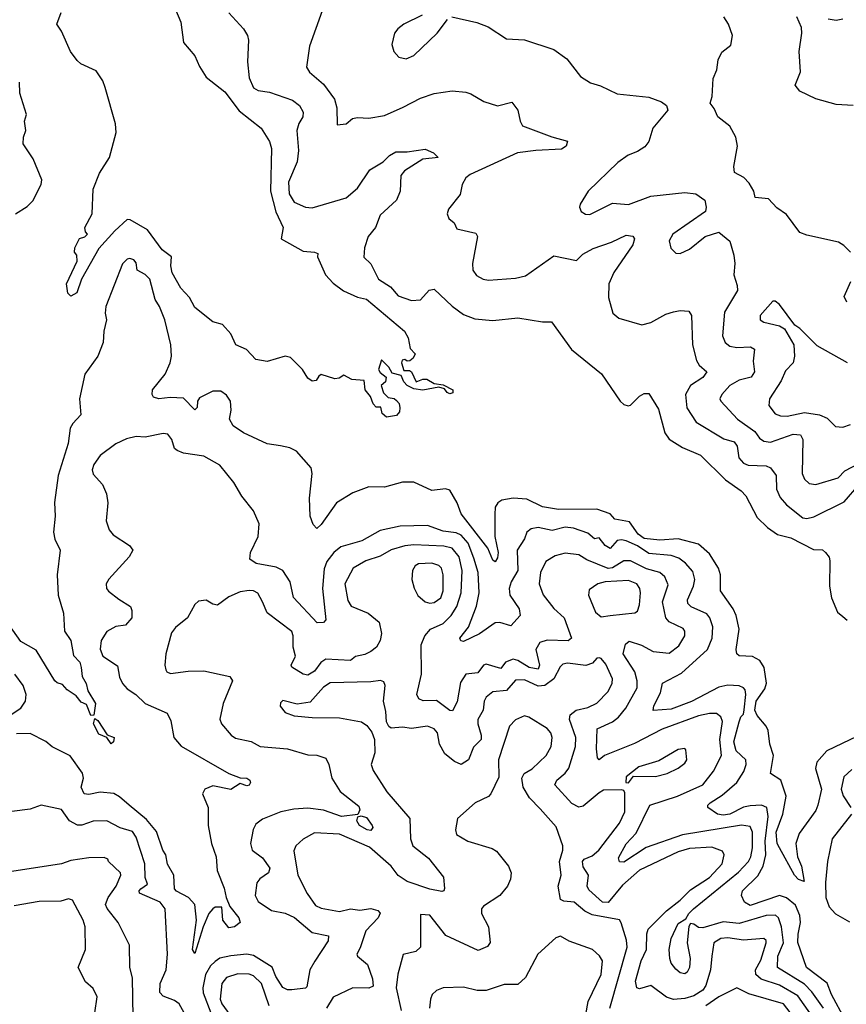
# Model space of a CAD drawing. Extents: x 1552294 to 1694791, y 811929 to 917222.
# Tile 580 of 643: x 1679389 to 1683050, y 878832 to 883195. Entities that reach past the tile are written whole.
import ezdxf

# ---------------------------------------------------------------- set-up
doc = ezdxf.new("R2010")
doc.units = 0

msp = doc.modelspace()

# ---------------------------------------------------------------- linework, layer by layer
at = {"layer": '0CON10XD'}
for points in [[(1680075, 883250.8), (1680103.4, 883185), (1680114.6, 883095), (1680165.3, 883035.3), (1680185, 882988.6), (1680215, 882941.1), (1680297.5, 882875), (1680361.1, 882791.1), (1680458.5, 882715), (1680495, 882656), (1680504.5, 882625), (1680499.8, 882435), (1680523.4, 882343.4), (1680555.5, 882275), (1680546.7, 882225), (1680645, 882168.9), (1680695, 882165.8), (1680709.3, 882159.3), (1680707.5, 882145), (1680742.9, 882065), (1680777.5, 882027.5), (1680823.1, 881993.1), (1680885.9, 881965.9), (1680925, 881956.2), (1681093.3, 881815), (1681110, 881785), (1681118.3, 881738.3), (1681140, 881715), (1681132.5, 881695), (1681117, 881683), (1681105, 881682.5), (1681095, 881690), (1681083, 881687), (1681080, 881675), (1681091.2, 881641.2), (1681115, 881641.2), (1681124.4, 881634.4), (1681145, 881590), (1681175, 881602.5), (1681193, 881603), (1681225, 881583.3), (1681265, 881578), (1681308.1, 881555), (1681307.5, 881542.5), (1681295, 881538.1), (1681283.1, 881543.1), (1681270, 881560), (1681245, 881567.5), (1681174.2, 881554.2), (1681135, 881560), (1681105, 881573.8), (1681090.4, 881590.4), (1681079.3, 881619.3), (1681038.8, 881628.8), (1681024.2, 881655), (1680991.7, 881688.3), (1680978.8, 881645), (1680985, 881632), (1681011.7, 881611.7), (1681010, 881590), (1680990, 881575), (1681001.2, 881541.2), (1681021.7, 881521.7), (1681047, 881517), (1681058.3, 881508.3), (1681070, 881495), (1681072.5, 881475), (1681071.7, 881458.3), (1681058.3, 881441.7), (1681013.6, 881433.6), (1680995, 881450), (1680988.3, 881478.3), (1680968.3, 881478.3), (1680955, 881492.5), (1680943.3, 881525), (1680920, 881555), (1680915, 881596.2), (1680860.7, 881600.7), (1680825, 881620), (1680803.6, 881606.4), (1680785, 881603.3), (1680725, 881622.5), (1680713.6, 881616.4), (1680703, 881597), (1680685, 881593.3), (1680665, 881607.5), (1680641.2, 881645), (1680588.8, 881698.8), (1680565, 881704.2), (1680485, 881681.2), (1680435, 881689.2), (1680394.3, 881734.3), (1680346.7, 881755), (1680323.8, 881803.8), (1680287.5, 881845), (1680245, 881856.2), (1680165, 881920), (1680142, 881965), (1680103.3, 882005), (1680065, 882074.2), (1680058.1, 882105), (1680061.4, 882145), (1680020, 882175), (1679954.6, 882264.6), (1679878.3, 882308.3), (1679865, 882310), (1679810.2, 882259.8), (1679739.1, 882180.9), (1679662.7, 882045), (1679642.5, 881985), (1679615, 881970.8), (1679603, 881983), (1679596.2, 882025), (1679643.3, 882125), (1679641.7, 882151.7), (1679632.5, 882165), (1679633.3, 882185), (1679653.6, 882226.4), (1679677, 882233), (1679690, 882245), (1679680, 882255), (1679677.5, 882275), (1679710, 882335), (1679714.4, 882445), (1679743.1, 882515), (1679787.1, 882585), (1679817.1, 882695), (1679813.6, 882733.6), (1679767.8, 882895), (1679757.5, 882925), (1679728.3, 882968.3), (1679660.3, 883000.3), (1679644.2, 883014.2), (1679614, 883055), (1679574.4, 883144.4), (1679554, 883175), (1679572.8, 883227.2)], [(1680315, 883225.6), (1680381.1, 883155), (1680398.9, 883125), (1680403.3, 883105), (1680397.9, 883007.9), (1680405, 882937.5), (1680425, 882892.9), (1680445, 882881.1), (1680495, 882874.6), (1680598.2, 882838.2), (1680628.9, 882815), (1680644.5, 882785), (1680643.6, 882765), (1680625.2, 882734.8), (1680617.2, 882705), (1680623.6, 882615), (1680617.4, 882565), (1680579.1, 882475), (1680583, 882423), (1680605, 882386.7), (1680655, 882364.2), (1680685, 882361.9), (1680835, 882405.4), (1680885, 882448.9), (1680940.6, 882529.4), (1680998.9, 882565), (1681026.7, 882593.3), (1681055, 882609.6), (1681105, 882610.4), (1681185, 882622.1), (1681222.5, 882605), (1681242.5, 882585), (1681175, 882577.2), (1681094.2, 882525), (1681076.9, 882505), (1681074.4, 882435.6), (1681057.5, 882395), (1680985, 882329.4), (1680964.8, 882275.2), (1680933.2, 882235), (1680916.2, 882185), (1680913.2, 882143.2), (1680945, 882113.8), (1680978.5, 882045), (1681031.2, 882011.2), (1681065, 881971.9), (1681125, 881950.5), (1681165, 881954.5), (1681202.6, 881997.4), (1681225, 882000.6), (1681305, 881925.5), (1681355, 881888.6), (1681405, 881869.4), (1681485, 881861.8), (1681595, 881874.5), (1681705, 881855.8), (1681745, 881856.2), (1681833.4, 881733.4), (1681966, 881626), (1682048.8, 881505), (1682065, 881490), (1682084.3, 881484.3), (1682095, 881487.5), (1682135, 881527.5), (1682155, 881538.8), (1682175, 881538.8), (1682218.9, 881468.9), (1682247.1, 881365), (1682265, 881336.7), (1682325, 881299.6), (1682405, 881265.5), (1682515, 881156.8), (1682585, 881107.5), (1682604.7, 881084.7), (1682655, 880989.5), (1682701.5, 880945), (1682745, 880914.8), (1682805, 880898.6), (1682905, 880848), (1682945, 880846.2), (1682957.5, 880835), (1682973.9, 880813.9), (1682977.5, 880797.5), (1682975.9, 880685), (1682984.1, 880634.1), (1683010.6, 880570.6), (1683035, 880550.9), (1683053.3, 880535)], [(1680729.4, 883235), (1680672.2, 883077.8), (1680660, 882985), (1680672.1, 882962.1), (1680735, 882910), (1680783.3, 882843.3), (1680794, 882805), (1680795, 882730), (1680835, 882734), (1680863, 882757), (1680885, 882762), (1680935, 882759.2), (1681005, 882771.1), (1681087.8, 882807.8), (1681165, 882848.2), (1681225, 882868.2), (1681305, 882880), (1681365, 882874.2), (1681387.4, 882867.4), (1681445, 882833.1), (1681505, 882814.2), (1681569.5, 882829.5), (1681596, 882795), (1681606, 882745), (1681616.7, 882725), (1681745.8, 882675.8), (1681815, 882657.5), (1681810, 882635), (1681789.1, 882620.9), (1681675, 882615.7), (1681593.8, 882605), (1681385, 882509.6), (1681365.6, 882495), (1681349.1, 882465), (1681339.3, 882420.7), (1681288.6, 882355), (1681282.9, 882335), (1681290, 882315), (1681313.3, 882295), (1681325, 882268.8), (1681409.3, 882249.3), (1681417.5, 882235), (1681394.2, 882115), (1681396.7, 882085), (1681411.7, 882061.7), (1681441.2, 882045), (1681465, 882041.1), (1681585, 882050), (1681629.9, 882060.1), (1681755, 882149.1), (1681855, 882127.8), (1681883.3, 882156.7), (1681928.5, 882181.5), (1682010.3, 882209.7), (1682075, 882240.5), (1682105, 882236), (1682112.5, 882225), (1682105, 882197.5), (1682021.3, 882075), (1681998.9, 882025), (1681997.5, 881965), (1682016.2, 881895), (1682042.2, 881872.2), (1682145, 881842.9), (1682185, 881853.3), (1682250.2, 881889.8), (1682285, 881901.4), (1682315, 881906.7), (1682353, 881903), (1682364.3, 881884.3), (1682369.1, 881755), (1682386.9, 881685), (1682399.1, 881665), (1682432.5, 881635), (1682415, 881609.2), (1682360.4, 881575), (1682337.5, 881535), (1682343.7, 881475), (1682385, 881411.5), (1682508.3, 881338.3), (1682553.9, 881325), (1682566.7, 881305), (1682574.4, 881254.4), (1682595, 881229.7), (1682615, 881221.9), (1682695, 881218.9), (1682715, 881209.4), (1682740, 881175), (1682741.4, 881115), (1682757.8, 881077.8), (1682785.4, 881045), (1682858.2, 880988.2), (1682875, 880984.8), (1682907.1, 880992.9), (1683040.5, 881059.5), (1683107.3, 881135)], [(1681171.2, 883215), (1681090.8, 883175), (1681064, 883155), (1681049.2, 883135), (1681038, 883085), (1681046.2, 883055), (1681068.8, 883028.8), (1681101.4, 883021.4), (1681135, 883036.7), (1681238.1, 883135), (1681283.8, 883196.2)], [(1681302.5, 883207.5), (1681413.6, 883183.6), (1681463.8, 883163.8), (1681545, 883110.6), (1681625, 883105.6), (1681755, 883062.7), (1681812.2, 883022.2), (1681873, 882943), (1681917.5, 882915), (1681962.1, 882902.1), (1682035, 882866.9), (1682175, 882851.4), (1682232.1, 882832.1), (1682253.3, 882815), (1682260, 882795), (1682193.3, 882715), (1682175.6, 882655), (1682158, 882632), (1682125, 882610.8), (1682083.8, 882595), (1682038, 882562), (1681906.7, 882435), (1681871.9, 882378.1), (1681869.2, 882365), (1681875.6, 882345.6), (1681895, 882332.9), (1681915, 882331.9), (1682015, 882382.7), (1682085, 882376.2), (1682185, 882413.3), (1682335, 882428.9), (1682383.8, 882423.8), (1682424, 882395), (1682430, 882365), (1682426, 882345), (1682281.4, 882245), (1682265.8, 882215), (1682273.4, 882183.4), (1682295, 882160.8), (1682315, 882159.2), (1682355, 882178.1), (1682425.5, 882234.5), (1682485, 882253.8), (1682534, 882214), (1682551.7, 882151.7), (1682556.9, 882115), (1682552.5, 882065), (1682567.2, 882017.3), (1682567.6, 881995), (1682511.2, 881898.8), (1682502, 881795), (1682513.8, 881765), (1682535, 881748.4), (1682565, 881743), (1682625.9, 881745.9), (1682642.9, 881735), (1682637.8, 881682.3), (1682643.4, 881635), (1682628.9, 881611.1), (1682575, 881598.3), (1682534.1, 881575), (1682498.5, 881535), (1682490, 881515), (1682494, 881505), (1682567.7, 881425), (1682645, 881370.7), (1682665, 881340.8), (1682685, 881328.1), (1682715, 881323.3), (1682815, 881358.3), (1682847.1, 881355), (1682857.1, 881335), (1682854.7, 881185), (1682865, 881160), (1682885, 881140.6), (1682915, 881135.6), (1683014.1, 881165.9), (1683043.6, 881196.4), (1683105, 881229.1)], [(1683068.2, 882165), (1683038.9, 882195), (1683015, 882209.2), (1682875, 882240.5), (1682845, 882252.5), (1682785, 882332), (1682742.3, 882362.3), (1682705, 882402), (1682646.7, 882406.7), (1682641.2, 882435), (1682620.3, 882470.3), (1682595.8, 882495.8), (1682555, 882517.5), (1682552, 882545), (1682568.6, 882635), (1682561.1, 882675), (1682535, 882724.2), (1682481.2, 882765), (1682465, 882802.5), (1682447.5, 882825), (1682456.2, 882855), (1682460.8, 882935), (1682476.6, 882973.4), (1682482, 883018), (1682498.3, 883051.7), (1682538.1, 883081.9), (1682545.7, 883125), (1682528.9, 883175), (1682507.4, 883207.4)], [(1683080, 882815), (1683005, 882820), (1682915, 882844.3), (1682845, 882878), (1682823.8, 882905), (1682848, 882965), (1682841.1, 883055), (1682852.9, 883135), (1682851.2, 883161.2), (1682831.7, 883208.3)], [(1682969.7, 883199.7), (1683005, 883193.1), (1683035, 883198.6)], [(1679371.4, 882335), (1679422, 882368), (1679447.6, 882392.4), (1679484.3, 882465), (1679487.1, 882485), (1679449.1, 882579.1), (1679404.2, 882645), (1679405.8, 882674.2), (1679417.1, 882705), (1679410, 882745), (1679418.8, 882775), (1679390.3, 882870.3), (1679388, 882918)], [(1681493.4, 881003.4), (1681494.1, 880905), (1681508, 880835), (1681505, 880811.2), (1681495, 880792.5), (1681485, 880800.8), (1681463.1, 880853.1), (1681344.2, 881005), (1681327.2, 881055), (1681295, 881111.1), (1681275, 881116.7), (1681215, 881109.6), (1681135, 881145.4), (1681085, 881145.6), (1681005, 881124.5), (1680935, 881125.6), (1680865, 881098.6), (1680792.9, 881055), (1680725, 880958.6), (1680705, 880940), (1680688.5, 880958.5), (1680676.4, 880995), (1680672.7, 881075), (1680684.5, 881185), (1680679.4, 881209.4), (1680615, 881283.8), (1680585, 881298.8), (1680545, 881307.1), (1680485, 881315.7), (1680380, 881365), (1680335, 881395.7), (1680317.8, 881425), (1680325.6, 881465), (1680322.9, 881505), (1680305, 881532), (1680279.7, 881549.7), (1680245, 881549.4), (1680185, 881519.4), (1680176.5, 881505), (1680175, 881477.5), (1680165, 881466.2), (1680115, 881517.9), (1680055, 881521.1), (1680005, 881514.6), (1679982.1, 881522.1), (1679975.6, 881535), (1679978.1, 881555), (1680033.6, 881625), (1680056.2, 881675), (1680061.5, 881705), (1680058.8, 881755), (1680031.5, 881865), (1680008.2, 881925), (1679988.5, 881955), (1679965.2, 882045), (1679945.5, 882065.5), (1679909.2, 882085), (1679905, 882117.5), (1679895, 882131.2), (1679877.3, 882137.3), (1679865, 882134.2), (1679845, 882114), (1679770.8, 881925), (1679767.2, 881895), (1679773, 881865), (1679761.9, 881815), (1679759.6, 881765), (1679734.6, 881705), (1679677.5, 881625), (1679653.6, 881515), (1679660.5, 881445), (1679625, 881406.5), (1679613.5, 881385), (1679603.3, 881316.6), (1679559.4, 881175), (1679544.1, 881055.9), (1679546.2, 880995), (1679538.7, 880925), (1679545, 880894), (1679568.2, 880845), (1679554.7, 880735), (1679559.1, 880645), (1679583.1, 880565), (1679588, 880485), (1679615, 880443.8), (1679627.5, 880377.5), (1679655, 880348.1), (1679661.2, 880325), (1679665.6, 880285), (1679684.3, 880254.3), (1679691.2, 880221.2), (1679725.3, 880165), (1679717.1, 880112.9), (1679705, 880112.5), (1679685, 880160.8), (1679660.9, 880170.9), (1679639.3, 880199.3), (1679598.8, 880225), (1679579.3, 880249.3), (1679555, 880256.7), (1679545, 880266.2), (1679461.6, 880401.6), (1679395, 880439.5), (1679305.2, 880565)], [(1683053.2, 881943.2), (1683040.9, 881969.1), (1683070.3, 882035)], [(1683055, 881674.5), (1682920.8, 881750.8), (1682845, 881827.5), (1682822.4, 881842.4), (1682755, 881933.3), (1682735, 881948.1), (1682725, 881948.6), (1682668, 881885), (1682668.8, 881865), (1682685, 881854.4), (1682755, 881839.2), (1682776.2, 881825), (1682817.1, 881755), (1682821.4, 881705), (1682814.3, 881675), (1682781.2, 881638.8), (1682761.1, 881595), (1682710.5, 881515), (1682706.9, 881485), (1682735, 881448.9), (1682759.2, 881439.2), (1682788.1, 881438.1), (1682865, 881455.2), (1682930.8, 881445), (1682965, 881430), (1683002.2, 881392.2), (1683035, 881389.8), (1683068.8, 881401.2)], [(1680449.2, 880960.8), (1680425, 881018.8), (1680373.4, 881083.4), (1680337.1, 881145), (1680275, 881221.4), (1680205, 881261.9), (1680115, 881274.3), (1680086.5, 881286.5), (1680074.3, 881295), (1680063.3, 881335), (1680045, 881358.5), (1680025, 881361.2), (1679945.5, 881345.5), (1679905, 881347.9), (1679862.6, 881337.4), (1679815, 881315.5), (1679745, 881264.4), (1679717.3, 881225), (1679710.9, 881200.9), (1679715, 881182), (1679756, 881136), (1679773.6, 881095), (1679779.5, 881055), (1679772.9, 880975), (1679785.6, 880935), (1679802.7, 880912.7), (1679875.7, 880865), (1679890, 880845), (1679874.4, 880815), (1679783.3, 880716.7), (1679772.9, 880695), (1679774.4, 880675), (1679782.6, 880662.6), (1679827.8, 880627.7), (1679880.6, 880595), (1679886.6, 880576.6), (1679885.4, 880545), (1679857.8, 880512.2), (1679815, 880506.2), (1679775, 880484.4), (1679750, 880445), (1679745.5, 880405.5), (1679757.1, 880375), (1679821.8, 880331.8), (1679831.5, 880281.5), (1679844.4, 880254.4), (1679865, 880230), (1679903.3, 880205), (1679944.7, 880164.7), (1680042.6, 880122.6), (1680058.2, 880088.2), (1680071.2, 880015), (1680105, 879975.5), (1680315, 879855.6), (1680365, 879835.7), (1680395, 879834.4), (1680408.9, 879825), (1680411.5, 879815), (1680405, 879802.7), (1680395, 879799.6), (1680365, 879810.8), (1680325, 879784.1), (1680245, 879800), (1680209.4, 879785), (1680199.2, 879765), (1680223.5, 879705), (1680224.7, 879624.7), (1680238.5, 879545), (1680258.9, 879485), (1680264.3, 879425.7), (1680295, 879346.7), (1680303.3, 879305), (1680319.4, 879265), (1680359.4, 879215), (1680366, 879195), (1680341.2, 879175), (1680315, 879171.5), (1680288.5, 879205), (1680285, 879263.3), (1680255, 879262.5), (1680245, 879255.8), (1680226.9, 879235), (1680201.1, 879175), (1680165, 879057.5), (1680154.5, 879075), (1680171.8, 879205), (1680164.7, 879275), (1680136.4, 879305), (1680083.6, 879333.6), (1680074.6, 879344.6), (1680071.5, 879405), (1680043.3, 879453.3), (1680037, 879495), (1680022.5, 879515), (1679995, 879598.1), (1679950.5, 879650.5), (1679874.1, 879714.1), (1679832, 879752), (1679806.3, 879766.3), (1679745, 879772.5), (1679695, 879761.6), (1679675, 879765.3), (1679662.1, 879795), (1679671.2, 879835), (1679666.8, 879856.8), (1679612.7, 879932.7), (1679532.5, 879972.5), (1679505, 879996.7), (1679435, 880032.9), (1679375, 880031.1)], [(1683165, 880051.9), (1682964.4, 879955), (1682920, 879905), (1682913.2, 879876.8), (1682940, 879785), (1682924.5, 879715), (1682915, 879690.8), (1682841.4, 879588.6), (1682826.9, 879545), (1682834.5, 879485), (1682851.2, 879445), (1682863.6, 879376.4), (1682838.6, 879385), (1682820.6, 879405), (1682754.4, 879525), (1682744.5, 879545), (1682740, 879595), (1682769.8, 879675), (1682784, 879754), (1682760, 879825), (1682714.2, 879855), (1682727.5, 879935), (1682711, 879985), (1682704.8, 880045), (1682695.1, 880065.1), (1682655, 880112.1), (1682644.7, 880135), (1682650.3, 880175), (1682689.4, 880230.6), (1682697.3, 880255), (1682686.5, 880325), (1682667.5, 880355), (1682635, 880373.1), (1682575.7, 880375.7), (1682566, 880385), (1682562.2, 880405), (1682575.4, 880494.6), (1682561.8, 880555), (1682549.7, 880585), (1682492.3, 880665), (1682493.7, 880735), (1682484.7, 880765), (1682445, 880828.2), (1682395, 880870.6), (1682305, 880894.5), (1682225, 880888.3), (1682155, 880896.6), (1682128.8, 880915), (1682089.8, 880969.8), (1682025, 880982.4), (1682003.8, 881005), (1681945, 881025.6), (1681774.8, 881024.8), (1681705, 881036.1), (1681635, 881070.3), (1681575, 881075.3), (1681525, 881066.1), (1681506.9, 881055), (1681495.4, 881035), (1681493.4, 881003.4)], [(1683045, 878763.3), (1682984.3, 878875), (1682965.5, 878925.5), (1682873.3, 878995), (1682835.7, 879105.7), (1682837.4, 879142.6), (1682846.7, 879195), (1682844, 879225), (1682825, 879271.1), (1682785, 879304.2), (1682755, 879314.7), (1682625, 879269.8), (1682599.2, 879285), (1682585.3, 879315), (1682590.9, 879335), (1682658.3, 879401.7), (1682682.4, 879445), (1682693.5, 879495), (1682691.2, 879555), (1682704.8, 879665), (1682697.9, 879705), (1682675, 879714.8), (1682625, 879712.4), (1682595, 879705.6), (1682535, 879675.2), (1682505, 879669.8), (1682479.5, 879675), (1682436.9, 879705), (1682436.9, 879715), (1682447.8, 879725), (1682500.6, 879759.4), (1682565.4, 879815), (1682596, 879864), (1682606.1, 879895), (1682605.7, 879915.7), (1682562.2, 879955), (1682552.8, 879995), (1682575, 880083.8), (1682583.5, 880106.5), (1682595, 880117.5), (1682597.3, 880137.3), (1682605.9, 880205), (1682601.8, 880225), (1682594.4, 880235), (1682575, 880243.4), (1682525, 880246.6), (1682485, 880237.2), (1682365, 880173.9), (1682275, 880140.6), (1682194.4, 880134.4), (1682198.1, 880155), (1682227.6, 880212.4), (1682236.7, 880255), (1682321, 880299), (1682435.4, 880405), (1682456.6, 880455), (1682459.1, 880505), (1682445.9, 880545), (1682432.8, 880562.8), (1682363, 880593), (1682348, 880608), (1682346.2, 880625), (1682374.1, 880685), (1682378.7, 880715), (1682369.9, 880749.9), (1682337.5, 880787.5), (1682308.9, 880808.9), (1682275, 880821.1), (1682175, 880830.2), (1682125, 880863.3), (1682075.8, 880885.8), (1682055, 880891), (1682035, 880886.8), (1682005, 880852.1), (1681982.3, 880865), (1681955, 880898.7), (1681935, 880894.5), (1681905, 880920), (1681841.9, 880941.9), (1681805, 880946.3), (1681747.8, 880932.2), (1681685, 880944.7), (1681655, 880939.6), (1681635.8, 880924.2), (1681625.3, 880895), (1681593, 880845), (1681595, 880754), (1681566.4, 880705), (1681557.1, 880675), (1681559.3, 880645), (1681601.2, 880585), (1681605.6, 880555), (1681565, 880510), (1681515, 880524.2), (1681495, 880522.7), (1681425, 880473.8), (1681355, 880440), (1681342.3, 880442.3), (1681338.9, 880455), (1681376.7, 880503.3), (1681413, 880597), (1681424.4, 880655), (1681419.3, 880745), (1681399.9, 880809.9), (1681374.8, 880875), (1681345, 880910.7), (1681322.1, 880922.1), (1681265, 880929.5), (1681195, 880953.7), (1681075, 880951.1), (1680985, 880931.3), (1680905, 880886.5), (1680811.1, 880858.9), (1680780.8, 880835), (1680749.3, 880795), (1680737.8, 880762.2), (1680730.5, 880675), (1680744.4, 880535.6), (1680735, 880524), (1680707, 880523), (1680602.2, 880635), (1680587.1, 880705), (1680555, 880754.6), (1680525, 880768.8), (1680436.7, 880785), (1680408.8, 880805), (1680411.4, 880835), (1680445.6, 880905), (1680449.2, 880960.8)], [(1682948.6, 878815), (1682897.5, 878887.5), (1682865, 878921.6), (1682745.8, 878995.8), (1682747.2, 879045), (1682771.5, 879105), (1682763.3, 879175), (1682750.5, 879215), (1682737.3, 879227.3), (1682695, 879226.1), (1682575, 879190.7), (1682505, 879197.3), (1682415, 879170.8), (1682395, 879172.4), (1682375, 879187.2), (1682359.7, 879190.3), (1682352.9, 879177.1), (1682346, 879105), (1682359.2, 879035), (1682355.3, 878995), (1682345.2, 878974.8), (1682335, 878967.9), (1682315, 878971.8), (1682295, 878987.7), (1682274.4, 879014.4), (1682268, 879035), (1682266, 879075), (1682275, 879124), (1682305, 879190.6), (1682339.6, 879210.4), (1682353.1, 879235), (1682374.1, 879255.9), (1682572.8, 879417.2), (1682617.3, 879465), (1682627.7, 879485), (1682634.4, 879525), (1682635.2, 879595), (1682625, 879620.8), (1682586.1, 879626.1), (1682325, 879583.1), (1682163.4, 879526.6), (1682065, 879462.3), (1682045, 879464.2), (1682041.2, 879481.2), (1682075, 879543.6), (1682119, 879591), (1682180, 879715), (1682302.2, 879755), (1682414.3, 879804.3), (1682461.7, 879865), (1682497.8, 879935), (1682490.6, 880005), (1682501.2, 880085), (1682495, 880105.6), (1682475, 880121.2), (1682445, 880121.3), (1682395, 880110.3), (1682235, 880051.9), (1682112, 879988), (1681978.8, 879935), (1681955, 879916), (1681948.6, 879925), (1681943.3, 879965), (1681946.8, 880053.2), (1682015, 880083.5), (1682041.8, 880105), (1682074.1, 880145), (1682123.6, 880235), (1682124.2, 880265), (1682113.3, 880305), (1682062.4, 880385), (1682071.7, 880428.3), (1682087.9, 880442.1), (1682143.4, 880423.4), (1682195, 880395.2), (1682265, 880388.8), (1682308.9, 880421.1), (1682334.7, 880465), (1682335.3, 880485), (1682328.1, 880498.1), (1682265, 880526.7), (1682251.4, 880545), (1682236.2, 880615), (1682261.7, 880691.7), (1682247, 880727), (1682225, 880745.2), (1682165, 880762.1), (1682095, 880796.9), (1682065, 880797.6), (1682015, 880766.7), (1681995, 880763.2), (1681901.7, 880801.7), (1681865, 880824.6), (1681805, 880830.8), (1681760.2, 880819.8), (1681720, 880795), (1681696.4, 880745), (1681689.2, 880695), (1681707, 880647), (1681755, 880585.6), (1681801.2, 880545), (1681833.6, 880455), (1681817.8, 880442.3), (1681725, 880446.3), (1681693.6, 880435), (1681675.2, 880404.8), (1681690.9, 880335), (1681685, 880316.8), (1681645, 880324.8), (1681595, 880355.5), (1681575, 880361.4), (1681541.2, 880348.8), (1681520.2, 880319.8), (1681455, 880339.6), (1681443.9, 880335), (1681418.5, 880301.5), (1681364.7, 880295.3), (1681342, 880258), (1681326.8, 880173.2), (1681306.6, 880133.4), (1681295, 880134.4), (1681235, 880178.6), (1681176.3, 880176.3), (1681156.4, 880186.4), (1681147.8, 880205), (1681168.7, 880295), (1681166.6, 880425), (1681184.1, 880465), (1681208.2, 880495), (1681265, 880519), (1681299.5, 880555), (1681325.1, 880594.9), (1681344, 880655), (1681348.6, 880755), (1681335.2, 880815), (1681305, 880853.5), (1681267.2, 880862.8), (1681135, 880868.8), (1681095, 880863.8), (1681035, 880845.8), (1680985, 880818.4), (1680922.9, 880797.1), (1680865.5, 880765), (1680829.6, 880695), (1680841.9, 880621.9), (1680856.7, 880596.7), (1680932.9, 880565), (1680981.1, 880525), (1680991.3, 880475), (1680986.3, 880443.7), (1680968.9, 880415), (1680945, 880396.2), (1680918.4, 880381.6), (1680876.6, 880373.4), (1680854.4, 880355.6), (1680745, 880361.9), (1680723.6, 880346.4), (1680695, 880308.4), (1680665, 880290.9), (1680645, 880294.6), (1680595, 880326.2), (1680592.1, 880335), (1680611.2, 880375), (1680600.5, 880415), (1680600.3, 880465), (1680594.2, 880484.2), (1680485, 880567.5), (1680464.7, 880615), (1680443.6, 880653.6), (1680425, 880663.8), (1680405, 880665.8), (1680365, 880659.5), (1680315, 880637.7), (1680265, 880601.5), (1680245, 880605.5), (1680215, 880622.5), (1680181.4, 880618.6), (1680165, 880603.3), (1680132.9, 880545), (1680078.6, 880501.4), (1680062, 880478), (1680037.1, 880385), (1680032, 880335), (1680036.2, 880315), (1680041.2, 880305), (1680057.5, 880297.5), (1680135, 880308.8), (1680205, 880310), (1680320, 880285), (1680331.1, 880265), (1680290.5, 880165), (1680275.7, 880095.7), (1680282.5, 880075), (1680326, 880025), (1680345, 880011.9), (1680415, 879996.2), (1680455, 879974.6), (1680575.3, 879964.7), (1680665, 879937.3), (1680705, 879936.2), (1680745, 879922.5), (1680758.1, 879895), (1680771.5, 879835), (1680809.2, 879775), (1680890.7, 879710.7), (1680895.5, 879694.5), (1680887, 879673), (1680815, 879664.4), (1680735, 879692.7), (1680665, 879700.9), (1680603.4, 879696.6), (1680545.5, 879684.5), (1680465, 879651.9), (1680435, 879630.8), (1680423.1, 879606.9), (1680411.1, 879545), (1680418.8, 879515), (1680465, 879480.8), (1680496.4, 879435), (1680491.8, 879415), (1680452.3, 879387.7), (1680439.5, 879370.5), (1680431.7, 879315), (1680445, 879287.7), (1680505, 879247.3), (1680565, 879236.5), (1680607, 879217), (1680685, 879150.6), (1680756.7, 879135), (1680755, 879113.1), (1680696.2, 879023.8), (1680674.2, 878985), (1680660.3, 878909.7), (1680655, 878903.3), (1680595, 878895.7), (1680575, 878896.9), (1680555, 878906.5), (1680523.4, 878955), (1680507.5, 878997.5), (1680425, 879048.8), (1680395, 879054.2), (1680325, 879047.1), (1680275, 879036.8), (1680255, 879022.4), (1680235, 879002.2), (1680212.3, 878965), (1680200.8, 878905), (1680202.3, 878882.3), (1680236.2, 878795)], [(1681205, 880609.5), (1681225, 880612.9), (1681255, 880633.6), (1681265, 880663.8), (1681265.3, 880735), (1681257.3, 880765), (1681245, 880776.9), (1681215, 880786.3), (1681155.5, 880784.5), (1681140.8, 880775), (1681129.2, 880755), (1681126, 880715), (1681135.6, 880675.6), (1681153.2, 880643.2), (1681185, 880615.8), (1681205, 880609.5)], [(1681965, 880549.2), (1682005, 880554.6), (1682113.4, 880566.6), (1682125, 880574.3), (1682135, 880602.5), (1682138.8, 880655), (1682135.2, 880675.2), (1682121.8, 880695), (1682085, 880710.3), (1681982.5, 880705), (1681950, 880695), (1681911.8, 880668.2), (1681908, 880645), (1681939.5, 880569.5), (1681965, 880549.2)], [(1682909, 878765), (1682835, 878869.8), (1682755, 878917.2), (1682673.3, 878943.4), (1682649.2, 878965), (1682647.8, 878985), (1682671.5, 879028.5), (1682695.2, 879105), (1682694.6, 879115), (1682685, 879123.9), (1682595, 879116.7), (1682525, 879126.7), (1682495, 879123.9), (1682463.8, 879105), (1682455.3, 879045.3), (1682448, 878985), (1682427.5, 878915), (1682414.2, 878895), (1682375, 878869.6), (1682335, 878858), (1682285, 878853.3), (1682254, 878864), (1682185, 878916.2), (1682135, 878901.1), (1682122.9, 878905), (1682117.2, 878935), (1682141, 879025), (1682165.2, 879075), (1682166.9, 879145), (1682172.9, 879165), (1682253.8, 879246.2), (1682315, 879293), (1682360.7, 879339.3), (1682445, 879394.7), (1682499.7, 879455), (1682509.6, 879495), (1682501.5, 879511.5), (1682455, 879529), (1682355, 879522.5), (1682305, 879507.6), (1682135, 879426), (1682059.3, 879360.7), (1681995, 879283.3), (1681970.8, 879285), (1681909.4, 879339.4), (1681902.8, 879355), (1681908.4, 879405), (1681885, 879441.5), (1681881.1, 879465), (1681889.5, 879475), (1681925, 879489.5), (1681954.2, 879515), (1682045.8, 879635), (1682068.9, 879685), (1682069.6, 879769.6), (1682065, 879780), (1682055, 879782.5), (1681975, 879780.4), (1681955, 879770), (1681885, 879710), (1681865, 879705.4), (1681835, 879721.8), (1681760, 879805), (1681767.5, 879825), (1681805, 879856.2), (1681821.4, 879878.6), (1681850.5, 879975), (1681852.9, 880015), (1681824.7, 880095), (1681827.9, 880115), (1681854.3, 880135), (1681905, 880147.1), (1681945, 880166), (1681995, 880217.8), (1682012.5, 880255), (1682015.4, 880275), (1681985, 880339.2), (1681965, 880364), (1681955, 880368), (1681945, 880366), (1681925.6, 880344.4), (1681897, 880333), (1681815, 880343.9), (1681795, 880339.1), (1681782.8, 880327.3), (1681755.5, 880274.5), (1681714.7, 880245.3), (1681685, 880242.4), (1681625, 880269.4), (1681585, 880269.3), (1681545, 880223), (1681485, 880216.7), (1681455, 880193.6), (1681446.2, 880175), (1681441.7, 880135), (1681418.9, 880095), (1681417.9, 880075), (1681433.4, 880025), (1681432.7, 880005), (1681399, 879971), (1681377.3, 879915), (1681345, 879895.3), (1681315, 879908.8), (1681272.5, 879942.5), (1681248.9, 879985), (1681239.2, 880035), (1681225, 880053.1), (1681195, 880065.3), (1681125, 880054.6), (1681085, 880060.8), (1681035, 880056), (1681023.8, 880063.8), (1681013.6, 880083.6), (1681010.3, 880129.7), (1681000, 880175), (1681008.1, 880245), (1681001.4, 880261.4), (1680987.1, 880267.1), (1680945, 880260.6), (1680765, 880257.3), (1680735, 880238), (1680675, 880170.8), (1680617.7, 880162.3), (1680555, 880178.9), (1680545, 880168.8), (1680542.8, 880152.8), (1680565, 880125.7), (1680605, 880111.1), (1680685, 880103.1), (1680805, 880101.5), (1680903.3, 880083.3), (1680927.1, 880067.1), (1680948.8, 880038.8), (1680960.8, 880005), (1680962.8, 879947.2), (1680946.5, 879895), (1680955, 879868), (1681015, 879774.4), (1681116.9, 879655), (1681119.6, 879565), (1681130.4, 879535), (1681200, 879480), (1681265.8, 879395), (1681270, 879345), (1681267.1, 879335), (1681258.5, 879331.5), (1681205, 879341.8), (1681105, 879377), (1681065, 879402.4), (1681034.8, 879444.8), (1680939, 879529), (1680805, 879586.7), (1680695, 879591.5), (1680645, 879563.5), (1680611.5, 879535), (1680603, 879513), (1680621.5, 879405), (1680662.7, 879322.7), (1680699.6, 879269.6), (1680725, 879258.4), (1680805, 879243.8), (1680855, 879254.7), (1680895, 879249.4), (1680945, 879256.8), (1680975, 879247.9), (1680985, 879236), (1680976.7, 879215), (1680922.5, 879157.5), (1680897.8, 879082.2), (1680882.5, 879055), (1680885.5, 879045), (1680929.2, 879009.2), (1680951.7, 878945), (1680955, 878911.9), (1680935, 878903), (1680865, 878905.9), (1680776.9, 878863.1), (1680748.4, 878815)], [(1679328.9, 880101.1), (1679393.6, 880145), (1679414.6, 880175), (1679418.2, 880205), (1679404.3, 880244.3), (1679367.9, 880295)], [(1679795, 879985.8), (1679774.6, 880014.6), (1679739.9, 880029.9), (1679716.4, 880075), (1679722, 880098), (1679735, 880090), (1679777, 880027), (1679807.2, 880015), (1679805, 879995.8), (1679795, 879985.8)], [(1682003.6, 878815), (1682079.7, 879085), (1682076.6, 879116.6), (1682053.1, 879193.1), (1682045, 879205.8), (1681925, 879228.9), (1681892.2, 879245), (1681845.6, 879285), (1681799.2, 879289.2), (1681785, 879296.9), (1681774.7, 879355), (1681787.1, 879405), (1681780.6, 879465), (1681795.4, 879515), (1681794.6, 879535), (1681765, 879619.2), (1681695, 879698.9), (1681647.4, 879747.4), (1681619.5, 879795), (1681612.5, 879835), (1681624.2, 879855), (1681658.6, 879875), (1681720.5, 879935), (1681743.5, 879975), (1681747.3, 880015), (1681741.1, 880035), (1681725, 880054.4), (1681644.4, 880104.4), (1681625, 880110.6), (1681585, 880092.2), (1681558.9, 880065), (1681510, 879915), (1681511.2, 879838.8), (1681475.4, 879764.6), (1681465, 879753.1), (1681406.2, 879725), (1681327.5, 879655), (1681318.8, 879605), (1681323.3, 879585), (1681373.3, 879555), (1681482.2, 879522.2), (1681500.7, 879510.7), (1681553.9, 879443.9), (1681565.4, 879415.4), (1681563.6, 879386.4), (1681549.2, 879355), (1681515, 879314), (1681443.1, 879266.9), (1681434.4, 879255), (1681434.4, 879235), (1681465.5, 879175), (1681473.3, 879106.7), (1681461.7, 879088.3), (1681419.1, 879070.9), (1681276.4, 879136.4), (1681205, 879226.5), (1681165, 879230), (1681163.9, 879086.1), (1681143.3, 879066.7), (1681086.9, 879053.1), (1681063.7, 878966.3), (1681056.3, 878905), (1681079.2, 878805)], [(1682085, 879813.8), (1682107.3, 879842.7), (1682205, 879842.2), (1682256.7, 879855), (1682305, 879878.6), (1682335, 879900.6), (1682343.3, 879915), (1682340, 879960), (1682335, 879965.8), (1682305, 879960.6), (1682219.6, 879910.4), (1682131.2, 879885), (1682075, 879840), (1682073.3, 879815), (1682085, 879813.8)], [(1683075, 879872.9), (1683039.5, 879840.5), (1683027.8, 879785), (1683035.6, 879755.6), (1683070, 879705)], [(1680133.9, 878765), (1680095, 878834), (1680075, 878849.1), (1680025, 878868.8), (1680010.4, 878885), (1680011.6, 878925), (1680037.7, 878985), (1680043.3, 879055), (1680033.5, 879255), (1680011.1, 879285), (1679920, 879325), (1679918.5, 879335), (1679926.1, 879343.9), (1679955.5, 879365), (1679944.8, 879394.8), (1679943.3, 879455), (1679905, 879573.5), (1679888.2, 879598.2), (1679834.2, 879614.2), (1679774.5, 879645.5), (1679715, 879643.2), (1679665, 879626.4), (1679645, 879626.2), (1679610.4, 879645), (1679575, 879695.4), (1679485, 879714.2), (1679435, 879697.5), (1679355, 879687.1)], [(1680945, 879602.6), (1680928.5, 879605), (1680894.7, 879625), (1680882.7, 879645), (1680887.3, 879662.7), (1680902.3, 879667.7), (1680925, 879660), (1680950.3, 879625), (1680952.9, 879615), (1680945, 879602.6)], [(1683073.2, 879675), (1682987.2, 879565), (1682967.6, 879465), (1682958.3, 879371.7), (1682959.8, 879305), (1682974.2, 879264.2), (1683003, 879233), (1683065, 879197.7)], [(1679892.1, 878775), (1679888.8, 878948.8), (1679876.4, 878995), (1679875.5, 879095), (1679825.6, 879195), (1679777, 879257), (1679770, 879275), (1679781.2, 879305), (1679816, 879355), (1679837.1, 879405), (1679836, 879415), (1679782.5, 879465), (1679780, 879475), (1679763, 879483), (1679695, 879480.8), (1679615, 879470), (1679575, 879454.7), (1679335, 879417.9)], [(1679722.5, 878795), (1679732.5, 878865), (1679715, 878902), (1679681.2, 878931.2), (1679648.6, 878995), (1679680.4, 879075), (1679678.6, 879175), (1679670.3, 879205), (1679623, 879293), (1679605, 879300), (1679571.4, 879288.6), (1679475, 879287.3), (1679365, 879268)], [(1681889.5, 878745), (1681907.2, 878845), (1681964.7, 878965), (1681970, 879025), (1681957.5, 879047.5), (1681925.7, 879075), (1681822.2, 879112.2), (1681785, 879134.3), (1681763.1, 879126.9), (1681683.8, 879055), (1681629.5, 878950.5), (1681595, 878919.4), (1681535, 878920), (1681455, 878893.3), (1681415, 878893.1), (1681355, 878908.6), (1681264.3, 878905.7), (1681235, 878893.8), (1681216.2, 878875), (1681208, 878855), (1681204.3, 878815)], [(1680494.3, 878825), (1680460.8, 878925), (1680425, 878957.7), (1680405, 878965.7), (1680355, 878967.9), (1680305, 878950.4), (1680285.2, 878924.8), (1680276.7, 878855), (1680285, 878834), (1680339, 878759)], [(1682855, 878726), (1682772.5, 878835), (1682619, 878879), (1682565, 878905.7), (1682485, 878864.8), (1682428.2, 878825)]]:
    msp.add_lwpolyline(points, dxfattribs=at)

doc.saveas('drawing.dxf')
